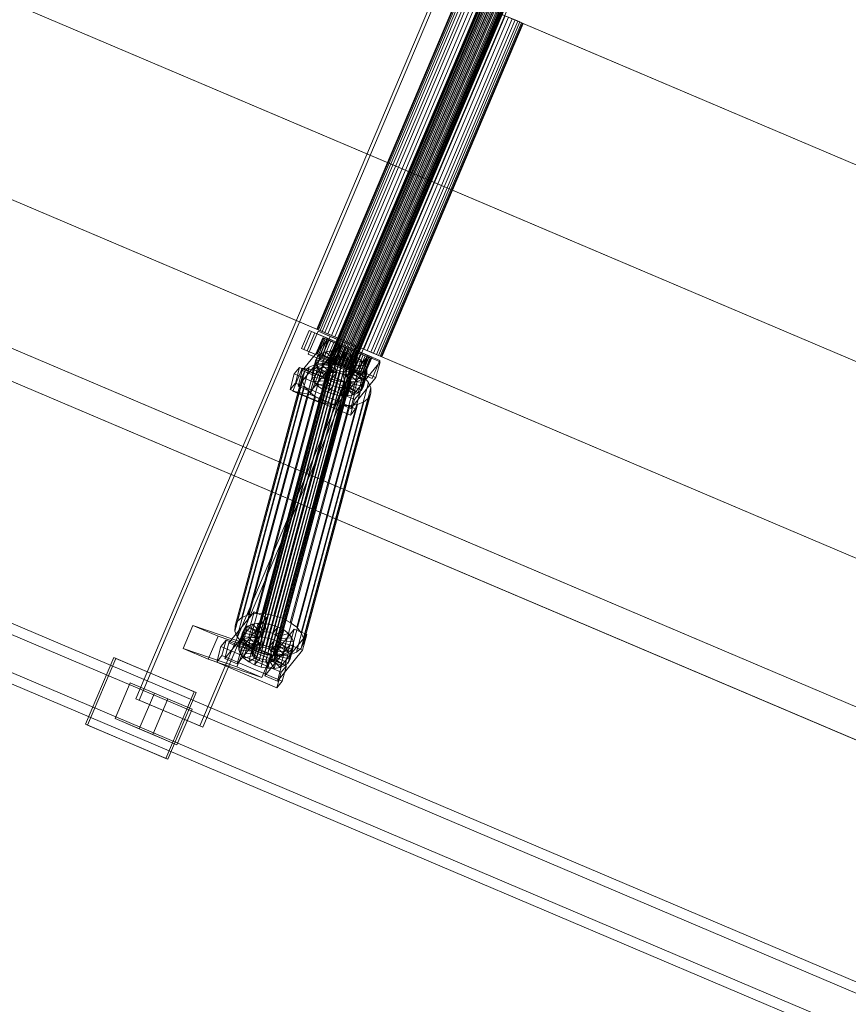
# Model space of a CAD drawing. Header units: millimetres. Extents: x -4738 to 65662, y -68080 to 6847.
# Tile 578 of 656: x 22278 to 22873, y -20599 to -19892. Entities that reach past the tile are written whole.
import ezdxf

# ---------------------------------------------------------------- set-up
doc = ezdxf.new("R2010")
doc.units = ezdxf.units.MM
doc.layers.add('superior_C10', color=7, linetype='Continuous', lineweight=0)

msp = doc.modelspace()

# ---------------------------------------------------------------- linework, layer by layer
at = {"layer": 'superior_C10'}
for p, q in [((18241.459, -18440.523), (27684.903, -22449.244)), ((27685.833, -22449.639), (18242.389, -18440.917)), ((22361.21, -20379.462), (22693.347, -19597.04)), ((22695.561, -19597.98), (22363.424, -20380.402)), ((22739.158, -19616.487), (22407.022, -20398.909)), ((22409.236, -20399.849), (22741.373, -19617.427)), ((21685.877, -19631.078), (22569.93, -20006.357)), ((22571.029, -20006.823), (21686.976, -19631.544)), ((21635.079, -19750.743), (22519.132, -20126.021)), ((22520.231, -20126.488), (21636.178, -19751.209)), ((21609.275, -19846.577), (22493.328, -20221.856)), ((22494.427, -20222.322), (21610.374, -19847.043)), ((22614.804, -19864.623), (22499.142, -20137.09)), ((22499.295, -20137.155), (22614.957, -19864.688)), ((22615.214, -19864.797), (22499.552, -20137.264)), ((22615.664, -19864.988), (22500.002, -20137.455)), ((22616.16, -19865.198), (22500.498, -20137.666)), ((22616.875, -19865.502), (22501.213, -20137.969)), ((22617.577, -19865.8), (22501.915, -20138.267)), ((22618.509, -19866.196), (22502.847, -20138.663)), ((22619.368, -19866.561), (22503.707, -20139.028)), ((22620.454, -19867.021), (22504.792, -20139.488)), ((22621.413, -19867.428), (22505.751, -20139.895)), ((22622.577, -19867.923), (22506.915, -20140.39)), ((22623.57, -19868.344), (22507.908, -20140.811)), ((22624.734, -19868.838), (22509.073, -20141.305)), ((22592.701, -19874.795), (22491.107, -20114.124)), ((22491.539, -20114.308), (22593.134, -19874.979)), ((22593.859, -19875.286), (22492.264, -20114.616)), ((22595.128, -19875.825), (22493.533, -20115.154)), ((22625.693, -19869.245), (22510.031, -20141.713)), ((22626.778, -19869.706), (22511.117, -20142.173)), ((22627.638, -19870.071), (22511.976, -20142.538)), ((22628.57, -19870.466), (22512.908, -20142.934)), ((22629.272, -19870.764), (22513.61, -20143.232)), ((22629.987, -19871.068), (22514.325, -20143.535)), ((22630.483, -19871.279), (22514.822, -20143.746)), ((22630.933, -19871.469), (22515.271, -20143.937)), ((22631.19, -19871.579), (22515.528, -20144.046)), ((22631.343, -19871.644), (22515.681, -20144.111)), ((22596.529, -19876.42), (22494.934, -20115.749)), ((22598.546, -19877.276), (22496.952, -20116.606)), ((22600.528, -19878.117), (22498.933, -20117.447)), ((22603.157, -19879.234), (22501.563, -20118.563)), ((22605.584, -19880.264), (22503.989, -20119.593)), ((22608.646, -19881.564), (22507.051, -20120.893)), ((22611.353, -19882.712), (22509.758, -20122.042)), ((22614.639, -19884.107), (22513.044, -20123.437)), ((22617.441, -19885.297), (22515.846, -20124.626)), ((22620.727, -19886.692), (22519.132, -20126.021)), ((22623.434, -19887.841), (22521.839, -20127.17)), ((22626.496, -19889.141), (22524.901, -20128.47)), ((22628.922, -19890.171), (22527.328, -20129.5)), ((22620.727, -19886.692), (22569.93, -20006.357)), ((22571.029, -20006.823), (22621.826, -19887.158)), ((22620.727, -19886.692), (23504.78, -20261.971)), ((23505.879, -20262.437), (22621.826, -19887.158)), ((22628.922, -19890.171), (22633.533, -19892.128)), ((22631.552, -19891.287), (22529.957, -20130.616)), ((22633.533, -19892.128), (22531.939, -20131.457)), ((22635.551, -19892.985), (22533.957, -20132.314)), ((22636.952, -19893.579), (22535.357, -20132.909)), ((22638.221, -19894.118), (22536.626, -20133.447)), ((22638.946, -19894.426), (22537.351, -20133.755)), ((22639.379, -19894.609), (22537.784, -20133.939)), ((22635.551, -19892.985), (22631.552, -19891.287)), ((22633.533, -19892.128), (22636.952, -19893.579)), ((22638.221, -19894.118), (22635.551, -19892.985)), ((22636.952, -19893.579), (22638.946, -19894.426)), ((22639.379, -19894.609), (22638.221, -19894.118)), ((22638.946, -19894.426), (22639.379, -19894.609)), ((22569.93, -20006.357), (22519.132, -20126.021)), ((22520.231, -20126.488), (22571.029, -20006.823)), ((22569.93, -20006.357), (23453.983, -20381.635)), ((23455.082, -20382.102), (22571.029, -20006.823)), ((22480.069, -20127.907), (22485.54, -20115.02)), ((22487.385, -20115.804), (22481.915, -20128.691)), ((22484.974, -20132.162), (22492.008, -20115.593)), ((22485.54, -20115.02), (22528.827, -20133.395)), ((22485.54, -20115.02), (22487.385, -20115.804)), ((22530.672, -20134.179), (22487.385, -20115.804)), ((22492.264, -20114.616), (22491.107, -20114.124)), ((22491.107, -20114.124), (22491.539, -20114.308)), ((22491.539, -20114.308), (22493.533, -20115.154)), ((22492.008, -20115.593), (22510.044, -20123.25)), ((22492.008, -20115.593), (22500.792, -20119.322)), ((22494.934, -20115.749), (22492.264, -20114.616)), ((22493.533, -20115.154), (22496.952, -20116.606)), ((22498.933, -20117.447), (22494.934, -20115.749)), ((22480.659, -20143.739), (22498.699, -20121.488)), ((22484.251, -20129.682), (22489.721, -20116.795)), ((22489.721, -20116.795), (22498.74, -20120.624)), ((22489.721, -20116.795), (22498.579, -20120.556)), ((22495.424, -20120.303), (22490.735, -20131.349)), ((22491.059, -20131.486), (22495.748, -20120.44)), ((22496.29, -20120.67), (22491.601, -20131.716)), ((22497.239, -20121.073), (22492.55, -20132.119)), ((22498.579, -20120.556), (22493.109, -20133.443)), ((22498.74, -20120.624), (22493.269, -20133.511)), ((22498.287, -20121.518), (22493.598, -20132.564)), ((22500.792, -20119.322), (22493.758, -20135.891)), ((22499.796, -20122.159), (22495.107, -20133.205)), ((22504.613, -20124.203), (22495.424, -20120.303)), ((22495.424, -20120.303), (22496.29, -20120.67)), ((22495.748, -20120.44), (22495.424, -20120.303)), ((22498.699, -20121.488), (22495.689, -20132.669)), ((22497.239, -20121.073), (22495.748, -20120.44)), ((22495.748, -20120.44), (22504.766, -20124.268)), ((22505.023, -20124.377), (22496.29, -20120.67)), ((22496.29, -20120.67), (22498.287, -20121.518)), ((22501.278, -20122.788), (22496.589, -20133.834)), ((22496.952, -20116.606), (22501.563, -20118.563)), ((22505.472, -20124.568), (22497.239, -20121.073)), ((22499.796, -20122.159), (22497.239, -20121.073)), ((22505.969, -20124.779), (22498.287, -20121.518)), ((22498.287, -20121.518), (22501.278, -20122.788)), ((22507.597, -20124.384), (22498.579, -20120.556)), ((22507.713, -20125.326), (22498.699, -20121.488)), ((22507.597, -20124.384), (22498.74, -20120.624)), ((22503.989, -20119.593), (22498.933, -20117.447)), ((22506.684, -20125.082), (22499.796, -20122.159)), ((22503.246, -20123.623), (22499.796, -20122.159)), ((22518.828, -20126.978), (22500.792, -20119.322)), ((22507.386, -20125.38), (22501.278, -20122.788)), ((22501.278, -20122.788), (22505.061, -20124.393)), ((22501.563, -20118.563), (22507.051, -20120.893)), ((22510.044, -20123.25), (22503.011, -20139.819)), ((22509.758, -20122.042), (22503.989, -20119.593)), ((22507.051, -20120.893), (22513.044, -20123.437)), ((22515.846, -20124.626), (22509.758, -20122.042)), ((22510.044, -20123.25), (22518.828, -20126.978)), ((22513.044, -20123.437), (22519.132, -20126.021)), ((22523.356, -20146.282), (22480.069, -20127.907)), ((22481.915, -20128.691), (22480.069, -20127.907)), ((22481.915, -20128.691), (22525.201, -20147.066)), ((22493.269, -20133.511), (22484.251, -20129.682)), ((22493.109, -20133.443), (22484.251, -20129.682)), ((22507.713, -20125.326), (22489.672, -20147.577)), ((22519.132, -20126.021), (22493.328, -20221.856)), ((22497.508, -20130.289), (22494.074, -20131.685)), ((22494.427, -20222.322), (22520.231, -20126.488)), ((22497.508, -20130.289), (22494.927, -20139.873)), ((22501.708, -20129.624), (22497.508, -20130.289)), ((22503.435, -20135.931), (22497.508, -20130.289)), ((22503.246, -20123.623), (22498.557, -20134.669)), ((22501.708, -20129.624), (22499.128, -20139.208)), ((22499.924, -20135.249), (22504.613, -20124.203)), ((22504.766, -20124.268), (22500.077, -20135.314)), ((22500.334, -20135.423), (22505.023, -20124.377)), ((22505.061, -20124.393), (22500.372, -20135.439)), ((22500.783, -20135.614), (22505.472, -20124.568)), ((22501.28, -20135.825), (22505.969, -20124.779)), ((22505.424, -20135.616), (22501.708, -20129.624)), ((22506.39, -20129.735), (22501.708, -20129.624)), ((22501.995, -20136.128), (22506.684, -20125.082)), ((22502.127, -20137.271), (22507.597, -20124.384)), ((22507.351, -20125.366), (22502.662, -20136.412)), ((22502.697, -20136.426), (22507.386, -20125.38)), ((22508.317, -20125.776), (22503.246, -20123.623)), ((22507.351, -20125.366), (22503.246, -20123.623)), ((22503.628, -20136.822), (22508.317, -20125.776)), ((22506.39, -20129.735), (22503.81, -20139.318)), ((22504.488, -20137.187), (22509.177, -20126.141)), ((22505.023, -20124.377), (22504.613, -20124.203)), ((22504.613, -20124.203), (22504.766, -20124.268)), ((22509.376, -20126.225), (22504.687, -20137.271)), ((22504.703, -20136.507), (22507.713, -20125.326)), ((22504.766, -20124.268), (22505.472, -20124.568)), ((22505.969, -20124.779), (22505.023, -20124.377)), ((22509.177, -20126.141), (22505.061, -20124.393)), ((22505.061, -20124.393), (22509.376, -20126.225)), ((22505.472, -20124.568), (22506.684, -20125.082)), ((22505.573, -20137.647), (22510.262, -20126.601)), ((22507.386, -20125.38), (22505.969, -20124.779)), ((22507.642, -20135.668), (22506.39, -20129.735)), ((22511.234, -20130.614), (22506.39, -20129.735)), ((22506.532, -20138.054), (22511.221, -20127.008)), ((22506.684, -20125.082), (22508.317, -20125.776)), ((22511.834, -20127.269), (22507.145, -20138.315)), ((22510.262, -20126.601), (22507.351, -20125.366)), ((22511.834, -20127.269), (22507.351, -20125.366)), ((22509.177, -20126.141), (22507.386, -20125.38)), ((22507.697, -20138.549), (22512.386, -20127.503)), ((22508.317, -20125.776), (22510.262, -20126.601)), ((22508.69, -20138.97), (22513.379, -20127.924)), ((22511.221, -20127.008), (22509.177, -20126.141)), ((22513.93, -20128.158), (22509.241, -20139.204)), ((22511.221, -20127.008), (22509.376, -20126.225)), ((22509.376, -20126.225), (22513.93, -20128.158)), ((22509.854, -20139.464), (22514.543, -20128.418)), ((22510.262, -20126.601), (22512.386, -20127.503)), ((22510.813, -20139.872), (22515.502, -20128.826)), ((22513.379, -20127.924), (22511.221, -20127.008)), ((22516.388, -20129.202), (22511.699, -20140.248)), ((22511.795, -20143.547), (22518.828, -20126.978)), ((22512.386, -20127.503), (22511.834, -20127.269)), ((22516.388, -20129.202), (22511.834, -20127.269)), ((22511.898, -20140.332), (22516.587, -20129.286)), ((22512.386, -20127.503), (22514.543, -20128.418)), ((22512.758, -20140.697), (22517.447, -20129.651)), ((22513.109, -20141.932), (22518.579, -20129.046)), ((22515.502, -20128.826), (22513.379, -20127.924)), ((22513.379, -20127.924), (22513.93, -20128.158)), ((22513.69, -20141.093), (22518.379, -20130.047)), ((22518.413, -20130.061), (22513.724, -20141.107)), ((22513.93, -20128.158), (22518.413, -20130.061)), ((22514.392, -20141.391), (22519.081, -20130.345)), ((22514.543, -20128.418), (22516.388, -20129.202)), ((22514.543, -20128.418), (22516.587, -20129.286)), ((22517.447, -20129.651), (22515.502, -20128.826)), ((22515.502, -20128.826), (22518.413, -20130.061)), ((22521.839, -20127.17), (22515.846, -20124.626)), ((22520.704, -20131.034), (22516.388, -20129.202)), ((22516.587, -20129.286), (22520.704, -20131.034)), ((22516.587, -20129.286), (22518.379, -20130.047)), ((22519.081, -20130.345), (22517.447, -20129.651)), ((22517.447, -20129.651), (22522.519, -20131.804)), ((22518.379, -20130.047), (22524.486, -20132.639)), ((22518.379, -20130.047), (22519.796, -20130.648)), ((22518.413, -20130.061), (22522.519, -20131.804)), ((22518.579, -20129.046), (22527.597, -20132.874)), ((22518.579, -20129.046), (22527.437, -20132.806)), ((22520.292, -20130.859), (22519.081, -20130.345)), ((22519.081, -20130.345), (22525.968, -20133.268)), ((22519.132, -20126.021), (23403.186, -20501.3)), ((22519.132, -20126.021), (22524.901, -20128.47)), ((23404.284, -20501.766), (22520.231, -20126.488)), ((22527.328, -20129.5), (22521.839, -20127.17)), ((22524.901, -20128.47), (22529.957, -20130.616)), ((22531.939, -20131.457), (22527.328, -20129.5)), ((22500.487, -20137.155), (22444.363, -20345.594)), ((22444.962, -20344.397), (22501.087, -20135.957)), ((22502.238, -20134.995), (22446.114, -20343.435)), ((22503.865, -20134.334), (22447.74, -20342.774)), ((22505.855, -20134.019), (22449.73, -20342.458)), ((22508.072, -20134.071), (22451.948, -20342.511)), ((22510.367, -20134.487), (22454.242, -20342.927)), ((22512.582, -20135.239), (22456.457, -20343.679)), ((22514.566, -20136.276), (22458.442, -20344.715)), ((22516.185, -20137.525), (22460.06, -20345.965)), ((22495.689, -20132.669), (22477.648, -20154.92)), ((22503.011, -20139.819), (22484.974, -20132.162)), ((22493.758, -20135.891), (22484.974, -20132.162)), ((22486.662, -20158.758), (22504.703, -20136.507)), ((22490.378, -20136.244), (22487.797, -20145.828)), ((22489.062, -20143.3), (22491.643, -20133.716)), ((22490.378, -20136.244), (22490.367, -20139.097)), ((22491.643, -20133.716), (22490.378, -20136.244)), ((22500.057, -20138.752), (22490.378, -20136.244)), ((22491.601, -20131.716), (22490.735, -20131.349)), ((22490.735, -20131.349), (22499.924, -20135.249)), ((22490.735, -20131.349), (22491.059, -20131.486)), ((22500.077, -20135.314), (22491.059, -20131.486)), ((22491.059, -20131.486), (22492.55, -20132.119)), ((22494.074, -20131.685), (22491.494, -20141.269)), ((22493.598, -20132.564), (22491.601, -20131.716)), ((22491.601, -20131.716), (22500.334, -20135.423)), ((22494.074, -20131.685), (22491.643, -20133.716)), ((22491.643, -20133.716), (22500.656, -20137.554)), ((22492.55, -20132.119), (22500.783, -20135.614)), ((22492.55, -20132.119), (22495.107, -20133.205)), ((22493.109, -20133.443), (22502.127, -20137.271)), ((22493.269, -20133.511), (22502.127, -20137.271)), ((22496.589, -20133.834), (22493.598, -20132.564)), ((22493.598, -20132.564), (22501.28, -20135.825)), ((22493.758, -20135.891), (22511.795, -20143.547)), ((22501.808, -20136.592), (22494.074, -20131.685)), ((22495.107, -20133.205), (22501.995, -20136.128)), ((22495.107, -20133.205), (22498.557, -20134.669)), ((22495.689, -20132.669), (22504.703, -20136.507)), ((22500.372, -20135.439), (22496.589, -20133.834)), ((22496.589, -20133.834), (22502.697, -20136.426)), ((22500.656, -20137.554), (22498.076, -20147.138)), ((22498.557, -20134.669), (22503.628, -20136.822)), ((22498.557, -20134.669), (22502.662, -20136.412)), ((22499.552, -20137.264), (22499.142, -20137.09)), ((22499.142, -20137.09), (22499.295, -20137.155)), ((22499.228, -20146.176), (22501.808, -20136.592)), ((22499.295, -20137.155), (22500.002, -20137.455)), ((22500.498, -20137.666), (22499.552, -20137.264)), ((22499.924, -20135.249), (22500.334, -20135.423)), ((22500.077, -20135.314), (22499.924, -20135.249)), ((22500.002, -20137.455), (22501.213, -20137.969)), ((22500.057, -20138.752), (22500.656, -20137.554)), ((22500.783, -20135.614), (22500.077, -20135.314)), ((22500.334, -20135.423), (22501.28, -20135.825)), ((22504.687, -20137.271), (22500.372, -20135.439)), ((22500.372, -20135.439), (22504.488, -20137.187)), ((22500.487, -20137.155), (22500.482, -20138.506)), ((22501.087, -20135.957), (22500.487, -20137.155)), ((22500.656, -20137.554), (22501.808, -20136.592)), ((22501.995, -20136.128), (22500.783, -20135.614)), ((22500.854, -20145.515), (22503.435, -20135.931)), ((22502.238, -20134.995), (22501.087, -20135.957)), ((22501.28, -20135.825), (22502.697, -20136.426)), ((22501.808, -20136.592), (22503.435, -20135.931)), ((22503.628, -20136.822), (22501.995, -20136.128)), ((22503.865, -20134.334), (22502.238, -20134.995)), ((22502.662, -20136.412), (22505.573, -20137.647)), ((22502.662, -20136.412), (22507.145, -20138.315)), ((22502.697, -20136.426), (22504.488, -20137.187)), ((22502.844, -20145.199), (22505.424, -20135.616)), ((22503.435, -20135.931), (22505.424, -20135.616)), ((22505.573, -20137.647), (22503.628, -20136.822)), ((22505.855, -20134.019), (22503.865, -20134.334)), ((22504.488, -20137.187), (22506.532, -20138.054)), ((22509.241, -20139.204), (22504.687, -20137.271)), ((22504.687, -20137.271), (22506.532, -20138.054)), ((22505.062, -20145.252), (22507.642, -20135.668)), ((22505.424, -20135.616), (22507.642, -20135.668)), ((22508.072, -20134.071), (22505.855, -20134.019)), ((22507.356, -20145.668), (22509.937, -20136.085)), ((22507.642, -20135.668), (22509.937, -20136.085)), ((22510.367, -20134.487), (22508.072, -20134.071)), ((22511.234, -20130.614), (22508.654, -20140.197)), ((22509.503, -20156.021), (22527.544, -20133.77)), ((22509.571, -20146.42), (22512.152, -20136.837)), ((22509.937, -20136.085), (22511.234, -20130.614)), ((22509.937, -20136.085), (22512.152, -20136.837)), ((22512.582, -20135.239), (22510.367, -20134.487)), ((22515.91, -20132.201), (22511.234, -20130.614)), ((22512.152, -20136.837), (22515.91, -20132.201)), ((22512.152, -20136.837), (22514.136, -20137.873)), ((22514.566, -20136.276), (22512.582, -20135.239)), ((22515.91, -20132.201), (22513.33, -20141.784)), ((22514.136, -20137.873), (22520.099, -20134.388)), ((22516.185, -20137.525), (22514.566, -20136.276)), ((22515.107, -20141.694), (22519.796, -20130.648)), ((22515.603, -20141.905), (22520.292, -20130.859)), ((22515.755, -20139.123), (22523.517, -20137.027)), ((22520.099, -20134.388), (22515.91, -20132.201)), ((22520.704, -20131.034), (22516.015, -20142.08)), ((22516.052, -20142.096), (22520.741, -20131.05)), ((22517.327, -20138.904), (22516.185, -20137.525)), ((22516.309, -20142.205), (22520.998, -20131.159)), ((22516.463, -20142.27), (22521.152, -20131.224)), ((22520.099, -20134.388), (22517.519, -20143.972)), ((22522.519, -20131.804), (22517.83, -20142.85)), ((22519.796, -20130.648), (22527.477, -20133.909)), ((22519.796, -20130.648), (22520.741, -20131.05)), ((22524.486, -20132.639), (22519.797, -20143.685)), ((22523.517, -20137.027), (22520.099, -20134.388)), ((22520.998, -20131.159), (22520.292, -20130.859)), ((22520.292, -20130.859), (22528.525, -20134.354)), ((22524.486, -20132.639), (22520.704, -20131.034)), ((22520.741, -20131.05), (22529.474, -20134.757)), ((22520.741, -20131.05), (22521.152, -20131.224)), ((22523.517, -20137.027), (22520.936, -20146.611)), ((22521.152, -20131.224), (22520.998, -20131.159)), ((22520.998, -20131.159), (22530.017, -20134.987)), ((22521.152, -20131.224), (22530.34, -20135.124)), ((22525.968, -20133.268), (22521.279, -20144.314)), ((22527.437, -20132.806), (22521.967, -20145.693)), ((22527.597, -20132.874), (22522.127, -20145.761)), ((22522.519, -20131.804), (22525.968, -20133.268)), ((22527.477, -20133.909), (22522.788, -20144.955)), ((22528.827, -20133.395), (22523.356, -20146.282)), ((22525.929, -20139.937), (22523.517, -20137.027)), ((22528.525, -20134.354), (22523.836, -20145.4)), ((22527.477, -20133.909), (22524.486, -20132.639)), ((22527.544, -20133.77), (22524.533, -20144.951)), ((22529.474, -20134.757), (22524.785, -20145.803)), ((22525.201, -20147.066), (22530.672, -20134.179)), ((22530.017, -20134.987), (22525.328, -20146.033)), ((22530.34, -20135.124), (22525.651, -20146.17)), ((22525.968, -20133.268), (22528.525, -20134.354)), ((22536.455, -20136.634), (22527.437, -20132.806)), ((22529.474, -20134.757), (22527.477, -20133.909)), ((22536.558, -20137.608), (22527.544, -20133.77)), ((22536.455, -20136.634), (22527.597, -20132.874)), ((22528.525, -20134.354), (22530.017, -20134.987)), ((22530.672, -20134.179), (22528.827, -20133.395)), ((22530.34, -20135.124), (22529.474, -20134.757)), ((22529.957, -20130.616), (22533.957, -20132.314)), ((22530.017, -20134.987), (22530.34, -20135.124)), ((22530.985, -20149.521), (22536.455, -20136.634)), ((22535.357, -20132.909), (22531.939, -20131.457)), ((22533.957, -20132.314), (22536.626, -20133.447)), ((22537.351, -20133.755), (22535.357, -20132.909)), ((22536.626, -20133.447), (22537.784, -20133.939)), ((22537.784, -20133.939), (22537.351, -20133.755)), ((22924.248, -20602.175), (21842.077, -20142.796)), ((22434.05, -20323.727), (22482.433, -20144.038)), ((22485.684, -20141.322), (22437.301, -20321.012)), ((22490.274, -20139.457), (22441.891, -20319.146)), ((22500.482, -20138.506), (22444.358, -20346.946)), ((22501.071, -20139.919), (22444.946, -20348.359)), ((22502.213, -20141.297), (22446.089, -20349.737)), ((22495.889, -20138.567), (22447.506, -20318.257)), ((22503.832, -20142.547), (22447.708, -20350.987)), ((22505.816, -20143.584), (22449.692, -20352.023)), ((22508.031, -20144.335), (22451.907, -20352.775)), ((22502.148, -20138.715), (22453.765, -20318.404)), ((22514.533, -20144.489), (22458.409, -20352.929)), ((22516.16, -20143.828), (22460.035, -20352.268)), ((22508.624, -20139.89), (22460.241, -20319.579)), ((22517.311, -20142.866), (22461.187, -20351.305)), ((22517.327, -20138.904), (22461.203, -20347.344)), ((22517.911, -20141.668), (22461.786, -20350.108)), ((22517.916, -20140.317), (22461.792, -20348.757)), ((22514.875, -20142.012), (22466.492, -20321.701)), ((22473.799, -20158.717), (22480.671, -20142.101)), ((22474.948, -20146.296), (22478.706, -20141.661)), ((22478.706, -20141.661), (22475.696, -20152.841)), ((22477.648, -20154.92), (22480.659, -20143.739)), ((22521.973, -20160.084), (22478.706, -20141.661)), ((22480.659, -20143.739), (22489.672, -20147.577)), ((22480.671, -20142.101), (22498.707, -20149.757)), ((22480.671, -20142.101), (22493.253, -20144.326)), ((22482.433, -20144.038), (22480.742, -20147.417)), ((22485.684, -20141.322), (22482.433, -20144.038)), ((22490.274, -20139.457), (22485.684, -20141.322)), ((22493.253, -20144.326), (22486.38, -20160.943)), ((22490.367, -20139.097), (22487.786, -20148.681)), ((22487.797, -20145.828), (22489.062, -20143.3)), ((22491.609, -20142.08), (22489.029, -20151.664)), ((22489.062, -20143.3), (22491.494, -20141.269)), ((22498.076, -20147.138), (22489.062, -20143.3)), ((22495.889, -20138.567), (22490.274, -20139.457)), ((22500.052, -20140.103), (22490.367, -20139.097)), ((22490.367, -20139.097), (22491.609, -20142.08)), ((22491.494, -20141.269), (22494.927, -20139.873)), ((22491.494, -20141.269), (22499.228, -20146.176)), ((22500.641, -20141.516), (22491.609, -20142.08)), ((22491.609, -20142.08), (22494.021, -20144.99)), ((22511.289, -20151.982), (22493.253, -20144.326)), ((22501.783, -20142.895), (22494.021, -20144.99)), ((22494.927, -20139.873), (22499.128, -20139.208)), ((22494.927, -20139.873), (22500.854, -20145.515)), ((22502.148, -20138.715), (22495.889, -20138.567)), ((22503.402, -20144.145), (22497.439, -20147.629)), ((22497.472, -20149.687), (22500.052, -20140.103)), ((22497.477, -20148.335), (22500.057, -20138.752)), ((22498.06, -20151.1), (22500.641, -20141.516)), ((22499.128, -20139.208), (22502.844, -20145.199)), ((22499.128, -20139.208), (22503.81, -20139.318)), ((22499.203, -20152.478), (22501.783, -20142.895)), ((22500.052, -20140.103), (22500.057, -20138.752)), ((22500.641, -20141.516), (22500.052, -20140.103)), ((22500.482, -20138.506), (22501.071, -20139.919)), ((22501.915, -20138.267), (22500.498, -20137.666)), ((22501.783, -20142.895), (22500.641, -20141.516)), ((22500.821, -20153.728), (22503.402, -20144.145)), ((22501.071, -20139.919), (22502.213, -20141.297)), ((22501.213, -20137.969), (22502.847, -20138.663)), ((22503.402, -20144.145), (22501.783, -20142.895)), ((22503.707, -20139.028), (22501.915, -20138.267)), ((22508.624, -20139.89), (22502.148, -20138.715)), ((22502.213, -20141.297), (22503.832, -20142.547)), ((22502.847, -20138.663), (22504.792, -20139.488)), ((22503.011, -20139.819), (22511.795, -20143.547)), ((22505.386, -20145.181), (22503.402, -20144.145)), ((22505.751, -20139.895), (22503.707, -20139.028)), ((22503.81, -20139.318), (22505.062, -20145.252)), ((22503.81, -20139.318), (22508.654, -20140.197)), ((22503.832, -20142.547), (22505.816, -20143.584)), ((22504.792, -20139.488), (22506.915, -20140.39)), ((22507.697, -20138.549), (22505.573, -20137.647)), ((22507.908, -20140.811), (22505.751, -20139.895)), ((22505.816, -20143.584), (22508.031, -20144.335)), ((22506.532, -20138.054), (22508.69, -20138.97)), ((22506.915, -20140.39), (22509.073, -20141.305)), ((22507.145, -20138.315), (22507.697, -20138.549)), ((22507.145, -20138.315), (22511.699, -20140.248)), ((22508.654, -20140.197), (22507.356, -20145.668)), ((22509.854, -20139.464), (22507.697, -20138.549)), ((22510.031, -20141.713), (22507.908, -20140.811)), ((22508.031, -20144.335), (22510.326, -20144.752)), ((22514.875, -20142.012), (22508.624, -20139.89)), ((22508.654, -20140.197), (22513.33, -20141.784)), ((22509.241, -20139.204), (22508.69, -20138.97)), ((22508.69, -20138.97), (22510.813, -20139.872)), ((22509.073, -20141.305), (22511.117, -20142.173)), ((22513.724, -20141.107), (22509.241, -20139.204)), ((22513.33, -20141.784), (22509.571, -20146.42)), ((22511.699, -20140.248), (22509.854, -20139.464)), ((22511.898, -20140.332), (22509.854, -20139.464)), ((22511.976, -20142.538), (22510.031, -20141.713)), ((22513.724, -20141.107), (22510.813, -20139.872)), ((22510.813, -20139.872), (22512.758, -20140.697)), ((22511.117, -20142.173), (22512.908, -20142.934)), ((22511.556, -20147.456), (22514.136, -20137.873)), ((22517.519, -20143.972), (22511.556, -20147.456)), ((22511.699, -20140.248), (22516.015, -20142.08)), ((22516.015, -20142.08), (22511.898, -20140.332)), ((22513.69, -20141.093), (22511.898, -20140.332)), ((22513.61, -20143.232), (22511.976, -20142.538)), ((22512.544, -20144.804), (22514.533, -20144.489)), ((22517.83, -20142.85), (22512.758, -20140.697)), ((22512.758, -20140.697), (22514.392, -20141.391)), ((22512.908, -20142.934), (22514.325, -20143.535)), ((22522.127, -20145.761), (22513.109, -20141.932)), ((22521.967, -20145.693), (22513.109, -20141.932)), ((22513.174, -20148.706), (22515.755, -20139.123)), ((22513.33, -20141.784), (22517.519, -20143.972)), ((22514.822, -20143.746), (22513.61, -20143.232)), ((22519.797, -20143.685), (22513.69, -20141.093)), ((22515.107, -20141.694), (22513.69, -20141.093)), ((22517.83, -20142.85), (22513.724, -20141.107)), ((22514.136, -20137.873), (22515.755, -20139.123)), ((22514.301, -20154.046), (22516.881, -20144.463)), ((22514.317, -20150.085), (22516.897, -20140.501)), ((22514.325, -20143.535), (22515.271, -20143.937)), ((22521.279, -20144.314), (22514.392, -20141.391)), ((22514.392, -20141.391), (22515.603, -20141.905)), ((22514.533, -20144.489), (22516.16, -20143.828)), ((22515.528, -20144.046), (22514.822, -20143.746)), ((22520.475, -20144.936), (22514.875, -20142.012)), ((22514.9, -20152.849), (22517.48, -20143.265)), ((22514.905, -20151.498), (22517.486, -20141.914)), ((22522.788, -20144.955), (22515.107, -20141.694)), ((22516.052, -20142.096), (22515.107, -20141.694)), ((22515.271, -20143.937), (22515.681, -20144.111)), ((22515.681, -20144.111), (22515.528, -20144.046)), ((22523.836, -20145.4), (22515.603, -20141.905)), ((22515.603, -20141.905), (22516.309, -20142.205)), ((22516.881, -20144.463), (22515.73, -20145.425)), ((22515.755, -20139.123), (22516.897, -20140.501)), ((22516.015, -20142.08), (22519.797, -20143.685)), ((22524.785, -20145.803), (22516.052, -20142.096)), ((22516.463, -20142.27), (22516.052, -20142.096)), ((22516.16, -20143.828), (22517.311, -20142.866)), ((22525.328, -20146.033), (22516.309, -20142.205)), ((22516.309, -20142.205), (22516.463, -20142.27)), ((22525.651, -20146.17), (22516.463, -20142.27)), ((22517.48, -20143.265), (22516.881, -20144.463)), ((22516.881, -20144.463), (22525.895, -20148.301)), ((22516.897, -20140.501), (22525.929, -20139.937)), ((22516.897, -20140.501), (22517.486, -20141.914)), ((22517.311, -20142.866), (22517.911, -20141.668)), ((22517.916, -20140.317), (22517.327, -20138.904)), ((22517.486, -20141.914), (22517.48, -20143.265)), ((22517.48, -20143.265), (22527.16, -20145.773)), ((22517.486, -20141.914), (22527.171, -20142.92)), ((22517.519, -20143.972), (22520.936, -20146.611)), ((22521.279, -20144.314), (22517.83, -20142.85)), ((22517.911, -20141.668), (22517.916, -20140.317)), ((22536.558, -20137.608), (22518.517, -20159.859)), ((22519.797, -20143.685), (22522.788, -20144.955)), ((22523.836, -20145.4), (22521.279, -20144.314)), ((22525.929, -20139.937), (22523.348, -20149.521)), ((22527.171, -20142.92), (22524.591, -20152.504)), ((22527.171, -20142.92), (22525.929, -20139.937)), ((22527.16, -20145.773), (22527.171, -20142.92)), ((22533.547, -20148.789), (22536.558, -20137.608)), ((22933.475, -20606.092), (21851.304, -20146.713)), ((22480.727, -20151.231), (22432.344, -20330.921)), ((22480.742, -20147.417), (22432.359, -20327.107)), ((22510.326, -20144.752), (22454.201, -20353.191)), ((22512.544, -20144.804), (22456.419, -20353.244)), ((22471.937, -20157.477), (22474.948, -20146.296)), ((22520.475, -20144.936), (22472.092, -20324.626)), ((22474.948, -20146.296), (22518.214, -20164.719)), ((22525.044, -20148.464), (22476.66, -20328.153)), ((22480.742, -20147.417), (22480.727, -20151.231)), ((22480.727, -20151.231), (22482.389, -20155.219)), ((22489.672, -20147.577), (22486.662, -20158.758)), ((22487.786, -20148.681), (22487.797, -20145.828)), ((22489.029, -20151.664), (22487.786, -20148.681)), ((22487.786, -20148.681), (22497.472, -20149.687)), ((22487.797, -20145.828), (22497.477, -20148.335)), ((22489.029, -20151.664), (22498.06, -20151.1)), ((22491.441, -20154.574), (22489.029, -20151.664)), ((22494.021, -20144.99), (22491.441, -20154.574)), ((22498.707, -20149.757), (22491.835, -20166.374)), ((22494.021, -20144.99), (22497.439, -20147.629)), ((22497.439, -20147.629), (22494.858, -20157.212)), ((22497.439, -20147.629), (22501.628, -20149.816)), ((22497.477, -20148.335), (22497.472, -20149.687)), ((22497.472, -20149.687), (22498.06, -20151.1)), ((22498.076, -20147.138), (22497.477, -20148.335)), ((22498.06, -20151.1), (22499.203, -20152.478)), ((22499.228, -20146.176), (22498.076, -20147.138)), ((22498.707, -20149.757), (22511.289, -20151.982)), ((22501.628, -20149.816), (22499.047, -20159.4)), ((22500.854, -20145.515), (22499.228, -20146.176)), ((22502.844, -20145.199), (22500.854, -20145.515)), ((22505.386, -20145.181), (22501.628, -20149.816)), ((22501.628, -20149.816), (22506.304, -20151.404)), ((22502.806, -20154.764), (22505.386, -20145.181)), ((22505.062, -20145.252), (22502.844, -20145.199)), ((22506.304, -20151.404), (22503.723, -20160.987)), ((22505.021, -20155.516), (22507.601, -20145.933)), ((22507.356, -20145.668), (22505.062, -20145.252)), ((22507.601, -20145.933), (22505.386, -20145.181)), ((22507.601, -20145.933), (22506.304, -20151.404)), ((22506.304, -20151.404), (22511.148, -20152.283)), ((22524.533, -20144.951), (22506.492, -20167.202)), ((22507.315, -20155.932), (22509.896, -20146.349)), ((22509.571, -20146.42), (22507.356, -20145.668)), ((22509.896, -20146.349), (22507.601, -20145.933)), ((22509.533, -20155.985), (22512.113, -20146.401)), ((22511.556, -20147.456), (22509.571, -20146.42)), ((22512.113, -20146.401), (22509.896, -20146.349)), ((22509.896, -20146.349), (22511.148, -20152.283)), ((22510.326, -20144.752), (22512.544, -20144.804)), ((22511.523, -20155.67), (22514.103, -20146.086)), ((22513.174, -20148.706), (22511.556, -20147.456)), ((22514.103, -20146.086), (22512.113, -20146.401)), ((22512.113, -20146.401), (22515.83, -20152.393)), ((22513.149, -20155.009), (22515.73, -20145.425)), ((22520.936, -20146.611), (22513.174, -20148.706)), ((22514.317, -20150.085), (22513.174, -20148.706)), ((22515.73, -20145.425), (22514.103, -20146.086)), ((22514.103, -20146.086), (22520.03, -20151.728)), ((22523.348, -20149.521), (22514.317, -20150.085)), ((22514.905, -20151.498), (22514.317, -20150.085)), ((22514.9, -20152.849), (22514.905, -20151.498)), ((22524.591, -20152.504), (22514.905, -20151.498)), ((22515.506, -20171.04), (22533.547, -20148.789)), ((22515.73, -20145.425), (22523.463, -20150.332)), ((22515.83, -20152.393), (22520.03, -20151.728)), ((22520.03, -20151.728), (22517.45, -20161.311)), ((22520.03, -20151.728), (22523.463, -20150.332)), ((22525.044, -20148.464), (22520.475, -20144.936)), ((22523.463, -20150.332), (22520.883, -20159.916)), ((22520.936, -20146.611), (22523.348, -20149.521)), ((22521.967, -20145.693), (22530.985, -20149.521)), ((22522.127, -20145.761), (22530.985, -20149.521)), ((22522.788, -20144.955), (22524.785, -20145.803)), ((22525.895, -20148.301), (22523.315, -20157.885)), ((22523.348, -20149.521), (22524.591, -20152.504)), ((22523.356, -20146.282), (22525.201, -20147.066)), ((22523.463, -20150.332), (22525.895, -20148.301)), ((22525.328, -20146.033), (22523.836, -20145.4)), ((22524.533, -20144.951), (22533.547, -20148.789)), ((22527.16, -20145.773), (22524.58, -20155.356)), ((22524.785, -20145.803), (22525.651, -20146.17)), ((22528.268, -20152.354), (22525.044, -20148.464)), ((22525.651, -20146.17), (22525.328, -20146.033)), ((22525.895, -20148.301), (22527.16, -20145.773)), ((22960.233, -20617.451), (21878.062, -20158.072)), ((22482.389, -20155.219), (22434.005, -20334.908)), ((22475.696, -20152.841), (22471.937, -20157.477)), ((22515.204, -20175.9), (22471.937, -20157.477)), ((22491.835, -20166.374), (22473.799, -20158.717)), ((22486.38, -20160.943), (22473.799, -20158.717)), ((22475.696, -20152.841), (22518.962, -20171.264)), ((22486.662, -20158.758), (22477.648, -20154.92)), ((22528.268, -20152.354), (22479.885, -20332.044)), ((22529.929, -20156.342), (22481.546, -20336.031)), ((22482.389, -20155.219), (22485.613, -20159.109)), ((22491.441, -20154.574), (22499.203, -20152.478)), ((22494.858, -20157.212), (22491.441, -20154.574)), ((22494.858, -20157.212), (22500.821, -20153.728)), ((22499.047, -20159.4), (22494.858, -20157.212)), ((22499.047, -20159.4), (22502.806, -20154.764)), ((22499.203, -20152.478), (22500.821, -20153.728)), ((22500.821, -20153.728), (22502.806, -20154.764)), ((22502.806, -20154.764), (22505.021, -20155.516)), ((22503.723, -20160.987), (22505.021, -20155.516)), ((22504.416, -20168.599), (22511.289, -20151.982)), ((22505.021, -20155.516), (22507.315, -20155.932)), ((22506.492, -20167.202), (22509.503, -20156.021)), ((22508.567, -20161.866), (22507.315, -20155.932)), ((22507.315, -20155.932), (22509.533, -20155.985)), ((22511.148, -20152.283), (22508.567, -20161.866)), ((22509.503, -20156.021), (22518.517, -20159.859)), ((22509.533, -20155.985), (22511.523, -20155.67)), ((22513.249, -20161.977), (22509.533, -20155.985)), ((22511.148, -20152.283), (22515.83, -20152.393)), ((22511.523, -20155.67), (22513.149, -20155.009)), ((22517.45, -20161.311), (22511.523, -20155.67)), ((22513.149, -20155.009), (22514.301, -20154.046)), ((22520.883, -20159.916), (22513.149, -20155.009)), ((22515.83, -20152.393), (22513.249, -20161.977)), ((22514.301, -20154.046), (22514.9, -20152.849)), ((22523.315, -20157.885), (22514.301, -20154.046)), ((22524.58, -20155.356), (22514.9, -20152.849)), ((22523.315, -20157.885), (22520.883, -20159.916)), ((22524.58, -20155.356), (22523.315, -20157.885)), ((22524.591, -20152.504), (22524.58, -20155.356)), ((22529.929, -20156.342), (22528.268, -20152.354)), ((22529.914, -20160.156), (22529.929, -20156.342)), ((22921.082, -20608.979), (21873.972, -20164.483)), ((22967.615, -20620.584), (21885.443, -20161.205)), ((22485.613, -20159.109), (22437.23, -20338.799)), ((22490.181, -20162.637), (22441.798, -20342.326)), ((22495.782, -20165.561), (22447.399, -20345.251)), ((22528.224, -20163.535), (22479.841, -20343.225)), ((22529.914, -20160.156), (22481.531, -20339.845)), ((22485.613, -20159.109), (22490.181, -20162.637)), ((22486.38, -20160.943), (22504.416, -20168.599)), ((22490.181, -20162.637), (22495.782, -20165.561)), ((22495.782, -20165.561), (22502.033, -20167.683)), ((22503.723, -20160.987), (22499.047, -20159.4)), ((22508.567, -20161.866), (22503.723, -20160.987)), ((22513.249, -20161.977), (22508.567, -20161.866)), ((22517.45, -20161.311), (22513.249, -20161.977)), ((22518.214, -20164.719), (22515.204, -20175.9)), ((22518.517, -20159.859), (22515.506, -20171.04)), ((22520.883, -20159.916), (22517.45, -20161.311)), ((22521.973, -20160.084), (22518.214, -20164.719)), ((22518.962, -20171.264), (22521.973, -20160.084)), ((22524.973, -20166.251), (22528.224, -20163.535)), ((22528.224, -20163.535), (22529.914, -20160.156)), ((22930.781, -20613.096), (21883.671, -20168.601)), ((22502.033, -20167.683), (22453.65, -20347.373)), ((22508.508, -20168.858), (22460.125, -20348.547)), ((22514.767, -20169.006), (22466.384, -20348.695)), ((22520.383, -20168.117), (22472, -20347.806)), ((22524.973, -20166.251), (22476.59, -20345.94)), ((22491.835, -20166.374), (22504.416, -20168.599)), ((22502.033, -20167.683), (22508.508, -20168.858)), ((22515.506, -20171.04), (22506.492, -20167.202)), ((22508.508, -20168.858), (22514.767, -20169.006)), ((22514.767, -20169.006), (22520.383, -20168.117)), ((22515.204, -20175.9), (22518.962, -20171.264)), ((22520.383, -20168.117), (22524.973, -20166.251)), ((22908.618, -20638.995), (21826.447, -20179.616)), ((21835.674, -20183.533), (22917.845, -20642.912)), ((22911.313, -20631.991), (21864.204, -20187.496)), ((21873.903, -20191.613), (22921.012, -20636.109)), ((22944.603, -20654.271), (21862.432, -20194.891)), ((21869.813, -20198.025), (22951.985, -20657.404)), ((22493.328, -20221.856), (23377.381, -20597.134)), ((22494.427, -20222.322), (22493.328, -20221.856)), ((23378.48, -20597.601), (22494.427, -20222.322)), ((22427.975, -20339.401), (22446.016, -20317.15)), ((22434.05, -20323.727), (22437.301, -20321.012)), ((22455.029, -20320.988), (22436.989, -20343.239)), ((22437.301, -20321.012), (22441.891, -20319.146)), ((22441.891, -20319.146), (22447.506, -20318.257)), ((22446.016, -20317.15), (22443.005, -20328.33)), ((22455.029, -20320.988), (22446.016, -20317.15)), ((22447.506, -20318.257), (22453.765, -20318.404)), ((22452.019, -20332.168), (22455.029, -20320.988)), ((22453.765, -20318.404), (22460.241, -20319.579)), ((22460.241, -20319.579), (22466.492, -20321.701)), ((22395.126, -20343.356), (22402.111, -20326.769)), ((22402.111, -20326.769), (22420.148, -20334.425)), ((22402.111, -20326.769), (22440.625, -20340.002)), ((22443.005, -20328.33), (22424.964, -20350.582)), ((22432.344, -20330.921), (22432.359, -20327.107)), ((22432.359, -20327.107), (22434.05, -20323.727)), ((22441.391, -20327.347), (22438.81, -20336.93)), ((22441.391, -20327.347), (22438.959, -20329.378)), ((22444.824, -20325.951), (22441.391, -20327.347)), ((22449.125, -20332.254), (22441.391, -20327.347)), ((22444.824, -20325.951), (22442.243, -20335.535)), ((22443.005, -20328.33), (22452.019, -20332.168)), ((22449.025, -20325.286), (22444.824, -20325.951)), ((22450.751, -20331.593), (22444.824, -20325.951)), ((22449.025, -20325.286), (22446.444, -20334.869)), ((22452.741, -20331.278), (22449.025, -20325.286)), ((22453.706, -20325.396), (22449.025, -20325.286)), ((22453.706, -20325.396), (22451.126, -20334.98)), ((22454.958, -20331.33), (22453.706, -20325.396)), ((22458.55, -20326.275), (22453.706, -20325.396)), ((22458.55, -20326.275), (22455.97, -20335.859)), ((22457.253, -20331.746), (22458.55, -20326.275)), ((22463.226, -20327.863), (22458.55, -20326.275)), ((22459.468, -20332.498), (22463.226, -20327.863)), ((22463.226, -20327.863), (22460.646, -20337.446)), ((22467.416, -20330.05), (22463.226, -20327.863)), ((22466.492, -20321.701), (22472.092, -20324.626)), ((22472.092, -20324.626), (22476.66, -20328.153)), ((22476.66, -20328.153), (22479.885, -20332.044)), ((22420.148, -20334.425), (22413.162, -20351.013)), ((22420.148, -20334.425), (22458.661, -20347.659)), ((22434.005, -20334.908), (22432.344, -20330.921)), ((22433.978, -20354.42), (22452.019, -20332.168)), ((22437.23, -20338.799), (22434.005, -20334.908)), ((22437.683, -20334.759), (22435.102, -20344.342)), ((22437.694, -20331.906), (22435.114, -20341.49)), ((22436.378, -20338.961), (22438.959, -20329.378)), ((22437.694, -20331.906), (22437.683, -20334.759)), ((22447.368, -20335.765), (22437.683, -20334.759)), ((22437.683, -20334.759), (22438.925, -20337.742)), ((22438.959, -20329.378), (22437.694, -20331.906)), ((22447.374, -20334.414), (22437.694, -20331.906)), ((22438.959, -20329.378), (22447.973, -20333.216)), ((22442.243, -20335.535), (22446.444, -20334.869)), ((22444.793, -20343.997), (22447.374, -20334.414)), ((22447.973, -20333.216), (22445.392, -20342.8)), ((22446.444, -20334.869), (22450.16, -20340.861)), ((22446.444, -20334.869), (22451.126, -20334.98)), ((22446.544, -20341.837), (22449.125, -20332.254)), ((22447.368, -20335.765), (22447.374, -20334.414)), ((22447.374, -20334.414), (22447.973, -20333.216)), ((22447.973, -20333.216), (22449.125, -20332.254)), ((22448.17, -20341.176), (22450.751, -20331.593)), ((22449.125, -20332.254), (22450.751, -20331.593)), ((22450.16, -20340.861), (22452.741, -20331.278)), ((22450.751, -20331.593), (22452.741, -20331.278)), ((22451.126, -20334.98), (22452.378, -20340.914)), ((22451.126, -20334.98), (22455.97, -20335.859)), ((22452.378, -20340.914), (22454.958, -20331.33)), ((22452.741, -20331.278), (22454.958, -20331.33)), ((22454.672, -20341.33), (22457.253, -20331.746)), ((22454.958, -20331.33), (22457.253, -20331.746)), ((22456.819, -20351.683), (22474.86, -20329.432)), ((22456.887, -20342.082), (22459.468, -20332.498)), ((22457.253, -20331.746), (22459.468, -20332.498)), ((22458.872, -20343.118), (22461.452, -20333.535)), ((22459.468, -20332.498), (22461.452, -20333.535)), ((22460.49, -20344.368), (22463.071, -20334.784)), ((22461.452, -20333.535), (22467.416, -20330.05)), ((22461.452, -20333.535), (22463.071, -20334.784)), ((22463.071, -20334.784), (22470.833, -20332.689)), ((22463.071, -20334.784), (22464.213, -20336.163)), ((22467.416, -20330.05), (22464.835, -20339.634)), ((22483.874, -20333.27), (22465.833, -20355.521)), ((22470.833, -20332.689), (22467.416, -20330.05)), ((22470.833, -20332.689), (22468.252, -20342.272)), ((22473.245, -20335.599), (22470.833, -20332.689)), ((22474.86, -20329.432), (22471.849, -20340.612)), ((22483.874, -20333.27), (22474.86, -20329.432)), ((22479.885, -20332.044), (22481.546, -20336.031)), ((22480.863, -20344.451), (22483.874, -20333.27)), ((22419.253, -20353.139), (22422.264, -20341.958)), ((22422.264, -20341.958), (22426.022, -20337.322)), ((22422.264, -20341.958), (22465.53, -20360.381)), ((22426.022, -20337.322), (22423.012, -20348.503)), ((22424.964, -20350.582), (22427.975, -20339.401)), ((22469.289, -20355.745), (22426.022, -20337.322)), ((22427.975, -20339.401), (22436.989, -20343.239)), ((22440.625, -20340.002), (22433.639, -20356.59)), ((22435.102, -20344.342), (22435.114, -20341.49)), ((22435.114, -20341.49), (22436.378, -20338.961)), ((22435.114, -20341.49), (22444.793, -20343.997)), ((22438.925, -20337.742), (22436.345, -20347.325)), ((22436.378, -20338.961), (22438.81, -20336.93)), ((22445.392, -20342.8), (22436.378, -20338.961)), ((22441.798, -20342.326), (22437.23, -20338.799)), ((22441.338, -20340.652), (22438.757, -20350.235)), ((22438.81, -20336.93), (22442.243, -20335.535)), ((22438.81, -20336.93), (22446.544, -20341.837)), ((22447.957, -20337.178), (22438.925, -20337.742)), ((22438.925, -20337.742), (22441.338, -20340.652)), ((22458.661, -20347.659), (22440.625, -20340.002)), ((22449.099, -20338.556), (22441.338, -20340.652)), ((22441.338, -20340.652), (22444.755, -20343.291)), ((22447.399, -20345.251), (22441.798, -20342.326)), ((22442.243, -20335.535), (22448.17, -20341.176)), ((22450.718, -20339.806), (22444.755, -20343.291)), ((22444.788, -20345.348), (22447.368, -20335.765)), ((22445.376, -20346.761), (22447.957, -20337.178)), ((22446.544, -20341.837), (22445.392, -20342.8)), ((22446.519, -20348.14), (22449.099, -20338.556)), ((22448.17, -20341.176), (22446.544, -20341.837)), ((22447.957, -20337.178), (22447.368, -20335.765)), ((22447.74, -20342.774), (22449.73, -20342.458)), ((22449.099, -20338.556), (22447.957, -20337.178)), ((22448.138, -20349.39), (22450.718, -20339.806)), ((22450.16, -20340.861), (22448.17, -20341.176)), ((22452.703, -20340.843), (22448.944, -20345.478)), ((22450.718, -20339.806), (22449.099, -20338.556)), ((22449.73, -20342.458), (22451.948, -20342.511)), ((22450.122, -20350.426), (22452.703, -20340.843)), ((22452.378, -20340.914), (22450.16, -20340.861)), ((22452.703, -20340.843), (22450.718, -20339.806)), ((22451.948, -20342.511), (22454.242, -20342.927)), ((22452.337, -20351.178), (22454.917, -20341.594)), ((22454.672, -20341.33), (22452.378, -20340.914)), ((22454.917, -20341.594), (22452.703, -20340.843)), ((22454.917, -20341.594), (22453.62, -20347.066)), ((22471.849, -20340.612), (22453.809, -20362.864)), ((22454.632, -20351.594), (22457.212, -20342.011)), ((22455.97, -20335.859), (22454.672, -20341.33)), ((22456.887, -20342.082), (22454.672, -20341.33)), ((22457.212, -20342.011), (22454.917, -20341.594)), ((22455.97, -20335.859), (22460.646, -20337.446)), ((22456.849, -20351.647), (22459.43, -20342.063)), ((22460.646, -20337.446), (22456.887, -20342.082)), ((22458.872, -20343.118), (22456.887, -20342.082)), ((22459.43, -20342.063), (22457.212, -20342.011)), ((22457.212, -20342.011), (22458.464, -20347.944)), ((22458.839, -20351.331), (22461.419, -20341.748)), ((22464.835, -20339.634), (22458.872, -20343.118)), ((22461.419, -20341.748), (22459.43, -20342.063)), ((22459.43, -20342.063), (22463.146, -20348.055)), ((22460.465, -20350.67), (22463.046, -20341.087)), ((22468.252, -20342.272), (22460.49, -20344.368)), ((22460.646, -20337.446), (22464.835, -20339.634)), ((22463.046, -20341.087), (22461.419, -20341.748)), ((22461.419, -20341.748), (22467.346, -20347.39)), ((22461.617, -20349.708), (22464.198, -20340.125)), ((22461.633, -20345.746), (22464.213, -20336.163)), ((22462.216, -20348.511), (22464.797, -20338.927)), ((22462.222, -20347.159), (22464.802, -20337.576)), ((22464.198, -20340.125), (22463.046, -20341.087)), ((22463.046, -20341.087), (22470.78, -20345.994)), ((22464.797, -20338.927), (22464.198, -20340.125)), ((22464.198, -20340.125), (22473.211, -20343.963)), ((22464.213, -20336.163), (22473.245, -20335.599)), ((22464.213, -20336.163), (22464.802, -20337.576)), ((22464.802, -20337.576), (22464.797, -20338.927)), ((22464.797, -20338.927), (22474.476, -20341.435)), ((22464.802, -20337.576), (22474.488, -20338.582)), ((22464.835, -20339.634), (22468.252, -20342.272)), ((22468.252, -20342.272), (22470.664, -20345.182)), ((22473.245, -20335.599), (22470.664, -20345.182)), ((22471.849, -20340.612), (22480.863, -20344.451)), ((22474.476, -20341.435), (22471.896, -20351.018)), ((22474.488, -20338.582), (22471.907, -20348.165)), ((22473.211, -20343.963), (22474.476, -20341.435)), ((22474.488, -20338.582), (22473.245, -20335.599)), ((22474.476, -20341.435), (22474.488, -20338.582)), ((22481.531, -20339.845), (22479.841, -20343.225)), ((22481.546, -20336.031), (22481.531, -20339.845)), ((22413.162, -20351.013), (22395.126, -20343.356)), ((22433.639, -20356.59), (22395.126, -20343.356)), ((22423.012, -20348.503), (22419.253, -20353.139)), ((22423.012, -20348.503), (22466.278, -20366.926)), ((22436.989, -20343.239), (22433.978, -20354.42)), ((22436.345, -20347.325), (22435.102, -20344.342)), ((22435.102, -20344.342), (22444.788, -20345.348)), ((22436.345, -20347.325), (22445.376, -20346.761)), ((22438.757, -20350.235), (22436.345, -20347.325)), ((22438.757, -20350.235), (22446.519, -20348.14)), ((22444.755, -20343.291), (22442.174, -20352.874)), ((22442.174, -20352.874), (22448.138, -20349.39)), ((22444.358, -20346.946), (22444.363, -20345.594)), ((22444.946, -20348.359), (22444.358, -20346.946)), ((22444.363, -20345.594), (22444.962, -20344.397)), ((22444.755, -20343.291), (22448.944, -20345.478)), ((22444.793, -20343.997), (22444.788, -20345.348)), ((22444.788, -20345.348), (22445.376, -20346.761)), ((22445.392, -20342.8), (22444.793, -20343.997)), ((22446.089, -20349.737), (22444.946, -20348.359)), ((22444.962, -20344.397), (22446.114, -20343.435)), ((22445.376, -20346.761), (22446.519, -20348.14)), ((22446.114, -20343.435), (22447.74, -20342.774)), ((22448.944, -20345.478), (22446.364, -20355.062)), ((22446.519, -20348.14), (22448.138, -20349.39)), ((22453.65, -20347.373), (22447.399, -20345.251)), ((22448.138, -20349.39), (22450.122, -20350.426)), ((22448.944, -20345.478), (22453.62, -20347.066)), ((22453.62, -20347.066), (22451.04, -20356.649)), ((22451.676, -20364.246), (22458.661, -20347.659)), ((22453.62, -20347.066), (22458.464, -20347.944)), ((22460.125, -20348.547), (22453.65, -20347.373)), ((22454.242, -20342.927), (22456.457, -20343.679)), ((22458.464, -20347.944), (22455.883, -20357.528)), ((22456.457, -20343.679), (22458.442, -20344.715)), ((22458.442, -20344.715), (22460.06, -20345.965)), ((22458.464, -20347.944), (22463.146, -20348.055)), ((22460.49, -20344.368), (22458.872, -20343.118)), ((22460.06, -20345.965), (22461.203, -20347.344)), ((22466.384, -20348.695), (22460.125, -20348.547)), ((22461.633, -20345.746), (22460.49, -20344.368)), ((22463.146, -20348.055), (22460.565, -20357.638)), ((22461.203, -20347.344), (22461.792, -20348.757)), ((22461.617, -20349.708), (22462.216, -20348.511)), ((22470.664, -20345.182), (22461.633, -20345.746)), ((22462.222, -20347.159), (22461.633, -20345.746)), ((22461.792, -20348.757), (22461.786, -20350.108)), ((22462.216, -20348.511), (22462.222, -20347.159)), ((22471.896, -20351.018), (22462.216, -20348.511)), ((22471.907, -20348.165), (22462.222, -20347.159)), ((22462.823, -20366.702), (22480.863, -20344.451)), ((22463.146, -20348.055), (22467.346, -20347.39)), ((22467.346, -20347.39), (22464.766, -20356.973)), ((22472, -20347.806), (22466.384, -20348.695)), ((22467.346, -20347.39), (22470.78, -20345.994)), ((22470.78, -20345.994), (22468.199, -20355.577)), ((22473.211, -20343.963), (22470.631, -20353.546)), ((22470.664, -20345.182), (22471.907, -20348.165)), ((22470.78, -20345.994), (22473.211, -20343.963)), ((22471.907, -20348.165), (22471.896, -20351.018)), ((22476.59, -20345.94), (22472, -20347.806)), ((22479.841, -20343.225), (22476.59, -20345.94)), ((22325.034, -20397.783), (22345.353, -20349.918)), ((22346.83, -20350.544), (22326.511, -20398.41)), ((22345.353, -20349.918), (22403.069, -20374.418)), ((22345.353, -20349.918), (22346.83, -20350.544)), ((22404.546, -20375.045), (22346.83, -20350.544)), ((22413.162, -20351.013), (22451.676, -20364.246)), ((22462.52, -20371.562), (22419.253, -20353.139)), ((22433.978, -20354.42), (22424.964, -20350.582)), ((22433.639, -20356.59), (22451.676, -20364.246)), ((22442.174, -20352.874), (22438.757, -20350.235)), ((22446.364, -20355.062), (22442.174, -20352.874)), ((22447.708, -20350.987), (22446.089, -20349.737)), ((22446.364, -20355.062), (22450.122, -20350.426)), ((22451.04, -20356.649), (22446.364, -20355.062)), ((22449.692, -20352.023), (22447.708, -20350.987)), ((22451.907, -20352.775), (22449.692, -20352.023)), ((22450.122, -20350.426), (22452.337, -20351.178)), ((22451.04, -20356.649), (22452.337, -20351.178)), ((22455.883, -20357.528), (22451.04, -20356.649)), ((22454.201, -20353.191), (22451.907, -20352.775)), ((22452.337, -20351.178), (22454.632, -20351.594)), ((22453.809, -20362.864), (22456.819, -20351.683)), ((22456.419, -20353.244), (22454.201, -20353.191)), ((22455.883, -20357.528), (22454.632, -20351.594)), ((22454.632, -20351.594), (22456.849, -20351.647)), ((22458.409, -20352.929), (22456.419, -20353.244)), ((22456.819, -20351.683), (22465.833, -20355.521)), ((22456.849, -20351.647), (22458.839, -20351.331)), ((22460.565, -20357.638), (22456.849, -20351.647)), ((22460.035, -20352.268), (22458.409, -20352.929)), ((22458.839, -20351.331), (22460.465, -20350.67)), ((22464.766, -20356.973), (22458.839, -20351.331)), ((22461.187, -20351.305), (22460.035, -20352.268)), ((22460.465, -20350.67), (22461.617, -20349.708)), ((22468.199, -20355.577), (22460.465, -20350.67)), ((22461.786, -20350.108), (22461.187, -20351.305)), ((22470.631, -20353.546), (22461.617, -20349.708)), ((22465.833, -20355.521), (22462.823, -20366.702)), ((22468.199, -20355.577), (22464.766, -20356.973)), ((22469.289, -20355.745), (22465.53, -20360.381)), ((22466.278, -20366.926), (22469.289, -20355.745)), ((22470.631, -20353.546), (22468.199, -20355.577)), ((22471.896, -20351.018), (22470.631, -20353.546)), ((22462.823, -20366.702), (22453.809, -20362.864)), ((22460.565, -20357.638), (22455.883, -20357.528)), ((22464.766, -20356.973), (22460.565, -20357.638)), ((22465.53, -20360.381), (22462.52, -20371.562)), ((22346.161, -20393.715), (22357.102, -20367.941)), ((22357.102, -20367.941), (22384.157, -20379.426)), ((22357.102, -20367.941), (22374.474, -20375.316)), ((22462.52, -20371.562), (22466.278, -20366.926)), ((22374.474, -20375.316), (22363.533, -20401.09)), ((22401.529, -20386.8), (22374.474, -20375.316)), ((22403.069, -20374.418), (22382.75, -20422.284)), ((22384.227, -20422.91), (22404.546, -20375.045)), ((22404.546, -20375.045), (22403.069, -20374.418)), ((22407.022, -20398.909), (22361.21, -20379.462)), ((22363.424, -20380.402), (22361.21, -20379.462)), ((22363.424, -20380.402), (22409.236, -20399.849)), ((22384.157, -20379.426), (22373.216, -20405.2)), ((22401.529, -20386.8), (22384.157, -20379.426)), ((22390.588, -20412.574), (22401.529, -20386.8)), ((22382.75, -20422.284), (22325.034, -20397.783)), ((22326.511, -20398.41), (22325.034, -20397.783)), ((22326.511, -20398.41), (22384.227, -20422.91)), ((22373.216, -20405.2), (22346.161, -20393.715)), ((22363.533, -20401.09), (22346.161, -20393.715)), ((22407.022, -20398.909), (22409.236, -20399.849)), ((22363.533, -20401.09), (22390.588, -20412.574)), ((22373.216, -20405.2), (22390.588, -20412.574)), ((22382.75, -20422.284), (22384.227, -20422.91))]:
    msp.add_line(p, q, dxfattribs=at)

doc.saveas('drawing.dxf')
